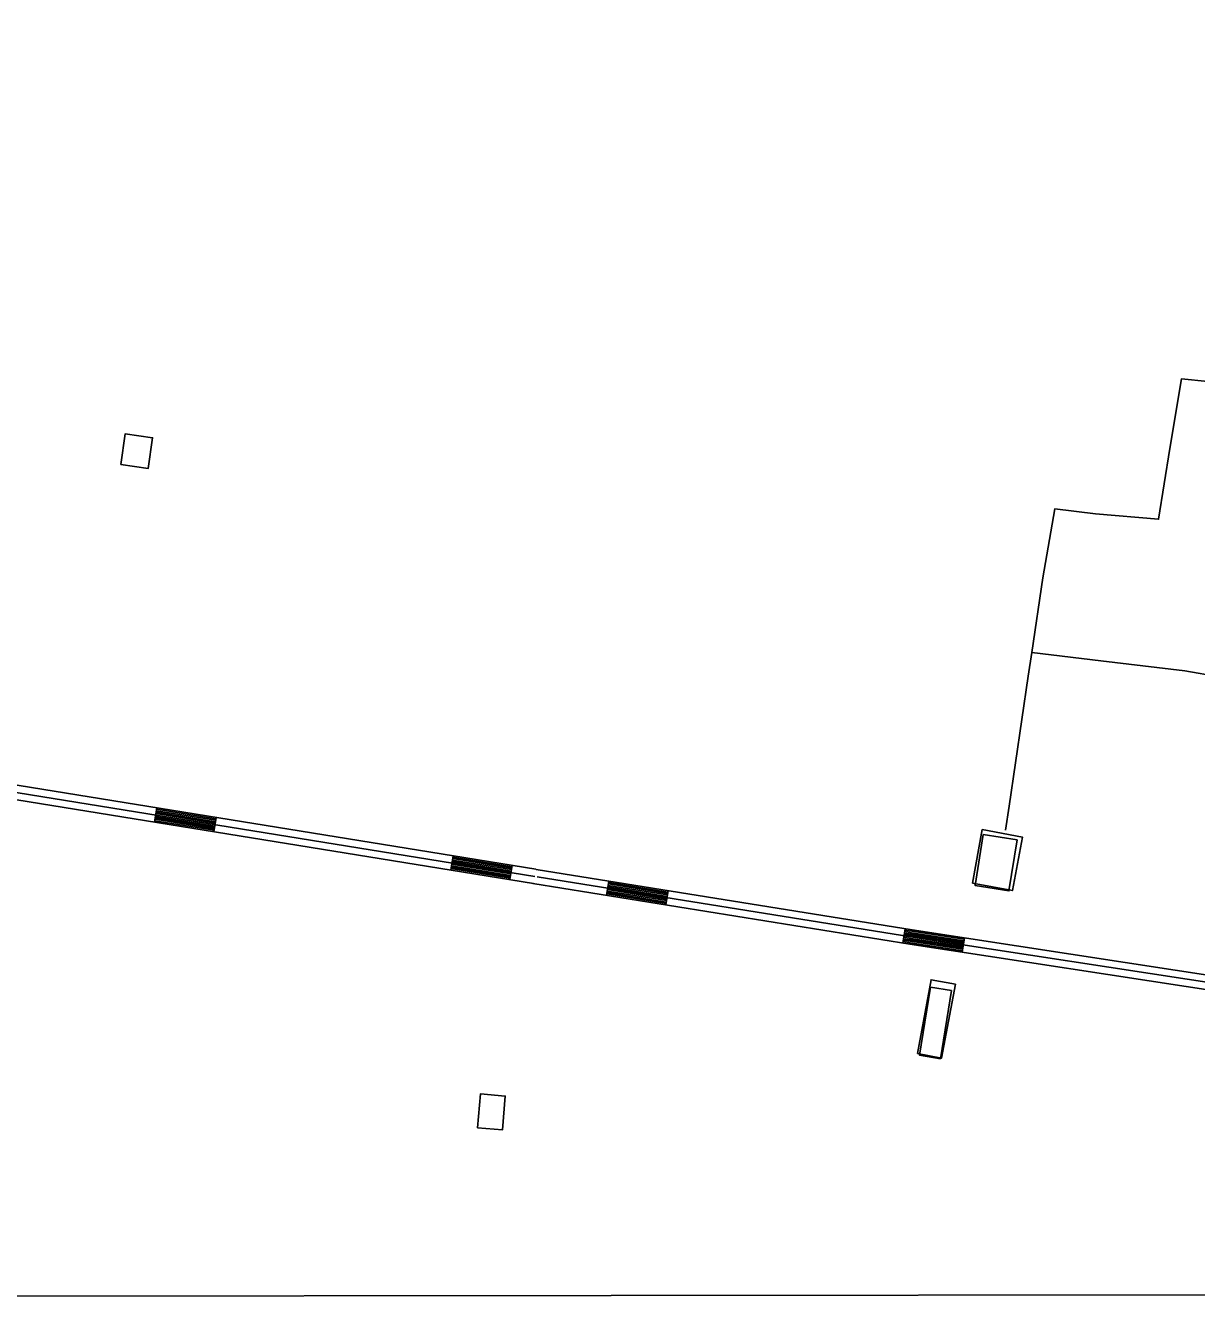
# Model space of a CAD drawing. Extents: x 3297735 to 3335592, y 670436 to 695807.
# Drawn here: x 3328812 to 3331251, y 675812 to 678485 of the extents above; entities that cross this region are included whole.
import ezdxf

# ---------------------------------------------------------------- set-up
doc = ezdxf.new("R2010")
doc.units = 0
for name, color, linetype in [('V-BLDG-OTLN', 7, 'Continuous'), ('V-DTCH-CNTR', 7, 'Continuous'), ('V-GRID-FRAM', 7, 'Continuous'), ('V-ROAD-CNTR', 7, 'Continuous')]:
    doc.layers.add(name, color=color, linetype=linetype)

msp = doc.modelspace()

# ---------------------------------------------------------------- linework, layer by layer
at = {"layer": 'V-BLDG-OTLN'}
for points in [[(3329010, 677571), (3329019.2, 677635), (3329076.3, 677626.8), (3329067, 677562.8)], [(3330784, 676699.2), (3330804.7, 676810.9), (3330888.1, 676795.5), (3330867.4, 676683.8)], [(3330877, 676789.5), (3330860.2, 676683.1), (3330790, 676694.2), (3330806.7, 676800.5)], [(3330669.4, 676344.5), (3330698.1, 676498.2), (3330748.6, 676488.8), (3330719.9, 676335.1)], [(3330740.5, 676476), (3330717.5, 676333.8), (3330674.1, 676340.9), (3330697.1, 676483.1)], [(3329753.4, 676189.7), (3329759.3, 676260.5), (3329811.1, 676256.1), (3329805.1, 676185.4)]]:
    msp.add_lwpolyline(points, close=True, dxfattribs=at)
at = {"layer": 'V-DTCH-CNTR'}
for points in [[(3332011.7, 677626.5), (3331920.5, 677640), (3331710.2, 677673.1), (3331503.7, 677707.8), (3331274.3, 677744.2), (3331219.7, 677749.9), (3331195.1, 677604.2), (3331172, 677457.3), (3331040.7, 677468.5), (3330955.7, 677478.8), (3330931.1, 677335.1), (3330907.5, 677179.7), (3330900, 677130.2), (3330860.4, 676859.8), (3330853.2, 676809.9)], [(3330907.5, 677179.7), (3331051.7, 677162.6), (3331226.3, 677141.2), (3331440.9, 677104.1), (3331627.9, 677070.8), (3331689.3, 677060.8)]]:
    msp.add_lwpolyline(points, dxfattribs=at)
at = {"layer": 'V-GRID-FRAM'}
msp.add_lwpolyline([(3301851.4, 693996.5), (3333375, 694028.6), (3333401.5, 675844.1), (3301862, 675812)], close=True, dxfattribs=at)
at = {"layer": 'V-ROAD-CNTR'}
for p, q in [((3329080.4, 676826.5), (3329085.2, 676856.1)), ((3329203.8, 676806.6), (3329208.6, 676836.2)), ((3329697.4, 676726.7), (3329702.2, 676756.3)), ((3329820.8, 676706.8), (3329825.6, 676736.4)), ((3330022.1, 676674), (3330026.8, 676703.6)), ((3330145.5, 676654.2), (3330150.2, 676683.8)), ((3330639.1, 676574.8), (3330643.9, 676604.5)), ((3330762.8, 676555.8), (3330767.3, 676585.4))]:
    msp.add_line(p, q, dxfattribs=at)
for points in [[(3329874.9, 676728.4), (3327181.4, 677164.2)], [(3329870.1, 676698.8), (3327176.6, 677134.6)], [(3327179, 677149.4), (3329872.5, 676713.6)], [(3329205.7, 676818.4), (3329082.3, 676838.4)], [(3329206.2, 676821.4), (3329082.8, 676841.3)], [(3329206.7, 676824.3), (3329083.3, 676844.3)], [(3329207.2, 676827.3), (3329083.8, 676847.3)], [(3329207.6, 676830.3), (3329084.2, 676850.2)], [(3329208.1, 676833.2), (3329084.7, 676853.2)], [(3329204.3, 676809.5), (3329080.9, 676829.5)], [(3329204.8, 676812.5), (3329081.4, 676832.5)], [(3329205.2, 676815.5), (3329081.9, 676835.4)], [(3329821.7, 676712.7), (3329698.3, 676732.6)], [(3329822.2, 676715.6), (3329698.8, 676735.6)], [(3329822.7, 676718.6), (3329699.3, 676738.6)], [(3329823.2, 676721.6), (3329699.8, 676741.5)], [(3329823.7, 676724.5), (3329700.3, 676744.5)], [(3329824.1, 676727.5), (3329700.7, 676747.4)], [(3329824.6, 676730.4), (3329701.2, 676750.4)], [(3329825.1, 676733.4), (3329701.7, 676753.4)], [(3329821.3, 676709.7), (3329697.9, 676729.7)], [(3331809.5, 676416.3), (3331319.9, 676500.8), (3330658.4, 676602.1), (3329875.2, 676728)], [(3333396, 676340.6), (3332986.8, 676392.3), (3332969.9, 676384.9), (3332956, 676376.7), (3332944.5, 676363), (3332937.5, 676290.7), (3332933.4, 676238.4), (3332718.4, 676263), (3332285.6, 676325.8), (3331858.7, 676392.6), (3331317.5, 676486), (3330656.1, 676587.3), (3329877.5, 676712.4)], [(3331631.3, 676416.6), (3331315.1, 676471.2), (3330653.8, 676572.5), (3329868.1, 676698.8)], [(3330146.4, 676660.1), (3330023, 676679.9)], [(3330146.9, 676663.1), (3330023.5, 676682.9)], [(3330147.4, 676666), (3330024, 676685.9)], [(3330147.9, 676669), (3330024.4, 676688.8)], [(3330148.3, 676671.9), (3330024.9, 676691.8)], [(3330148.8, 676674.9), (3330025.4, 676694.7)], [(3330149.3, 676677.9), (3330025.9, 676697.7)], [(3330149.8, 676680.8), (3330026.3, 676700.7)], [(3330146, 676657.1), (3330022.5, 676677)], [(3330766.4, 676579.5), (3330657.5, 676596.2), (3330643, 676598.5)], [(3330766.9, 676582.5), (3330658, 676599.2), (3330643.4, 676601.5)], [(3330763.2, 676558.8), (3330654.2, 676575.4), (3330639.6, 676577.8)], [(3330763.7, 676561.7), (3330654.7, 676578.4), (3330640.1, 676580.8)], [(3330764.2, 676564.7), (3330655.2, 676581.4), (3330640.6, 676583.7)], [(3330764.6, 676567.6), (3330655.6, 676584.3), (3330641, 676586.7)], [(3330765.1, 676570.6), (3330656.1, 676587.3), (3330641.5, 676589.6)], [(3330765.5, 676573.6), (3330656.6, 676590.3), (3330642, 676592.6)], [(3330766, 676576.5), (3330657, 676593.2), (3330642.5, 676595.6)]]:
    msp.add_lwpolyline(points, dxfattribs=at)

doc.saveas('drawing.dxf')
